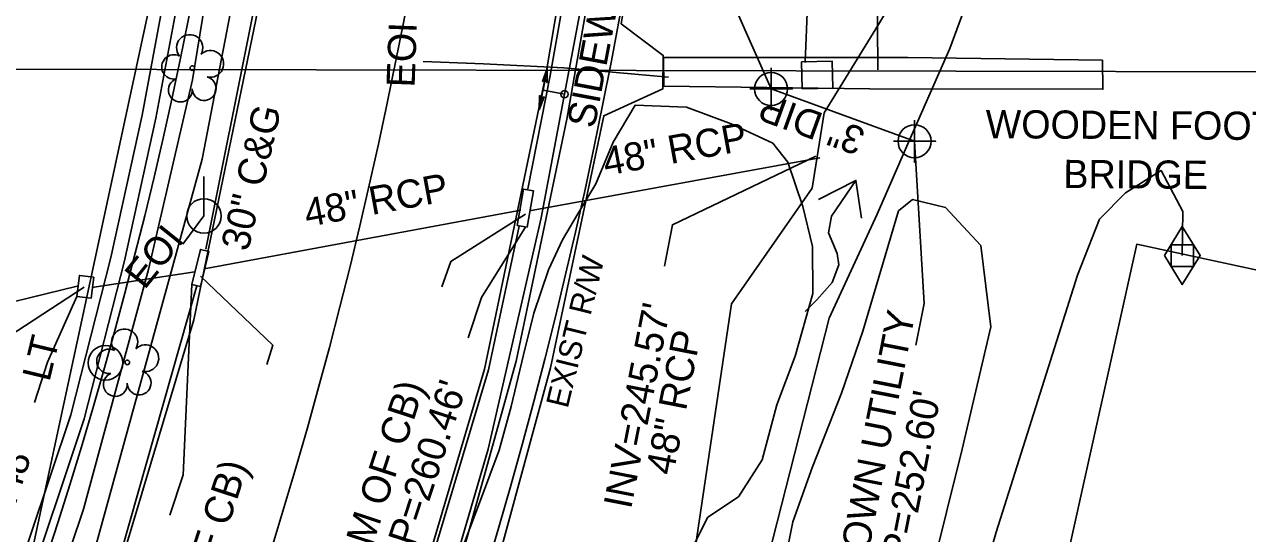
# Model space of a CAD drawing. Extents: x 2100323 to 2109811, y 740376 to 749755.
# Drawn here: x 2105761.6 to 2105935.2, y 743557.1 to 743629.3 of the extents above; entities that cross this region are included whole.
import ezdxf

# ---------------------------------------------------------------- set-up
doc = ezdxf.new("R2010")
doc.units = 0
for name, color, linetype in [('Exist Building', 7, 'Continuous'), ('Exist Hydro Jurisdictional Stream or Body of Water', 7, 'Continuous'), ('Exist Hydro Stream or Body of Water', 7, 'Continuous'), ('Exist Other Culture Fence Line', 7, 'Continuous'), ('Exist Right of Way Line', 7, 'Continuous'), ('Exist Right of Way Line Text', 7, 'Continuous'), ('Exist Roads Curbs', 7, 'Continuous'), ('Exist Roads Curbs Text', 7, 'Continuous'), ('Exist Roads EOP', 7, 'Continuous'), ('Exist Roads EOP Other', 7, 'Continuous'), ('Exist Roads EOP Other Text', 7, 'Continuous'), ('Exist Structure Minor Catch Basin', 7, 'Continuous'), ('Exist Structure Minor Catch Basin Leader', 7, 'Continuous'), ('Exist Structure Minor Catch Basin Text', 7, 'Continuous'), ('Exist Structure Minor Drop Inlet Leader', 7, 'Continuous'), ('Exist Structure Minor Drop Inlet Top Elevation', 7, 'Continuous'), ('Exist Structure Minor Footbridge', 7, 'Continuous'), ('Exist Structure Minor Footbridge Leader', 7, 'Continuous'), ('Exist Structure Minor Footbridge Text', 7, 'Continuous'), ('Exist Structure Minor Pipes RCP 48 Inch', 7, 'Continuous'), ('Exist Structure Minor Pipes RCP 48 Inch Invert', 7, 'Continuous'), ('Exist Structure Minor Pipes RCP 48 Inch Leader', 7, 'Continuous'), ('Exist Structure Minor Pipes RCP 48 Inch Text', 7, 'Continuous'), ('Exist Survey Centerline', 7, 'Continuous'), ('Exist Utilities Gas Change of Service SUE CELL', 7, 'Continuous'), ('Exist Utilities Gas Meter CELL', 7, 'Continuous'), ('Exist Utilities Gas UG Line SUE LOS B', 7, 'Continuous'), ('Exist Utilities Other Pole CELL', 7, 'Continuous'), ('Exist Utilities Other Pole Text', 7, 'Continuous'), ('Exist Utilities Other Unknown UG SUE LOS B', 7, 'Continuous'), ('Exist Utilities Other Unknown UG SUE LOS B Text', 7, 'Continuous'), ('Exist Utilities Power Pole CELL', 7, 'Continuous'), ('Exist Utilities Power UG Cable SUE LOS C', 7, 'Continuous'), ('Exist Utilities Power UG Cable SUE LOS C Text', 7, 'Continuous'), ('Exist Utilities Sanitary Sewer AG Line Cogo Point CELL', 7, 'Continuous'), ('Exist Utilities Sanitary Sewer AG Line Invert Elevation', 7, 'Continuous'), ('Exist Utilities Sanitary Sewer AG Line Leader', 7, 'Continuous'), ('Exist Utilities Sanitary Sewer UG Line', 7, 'Continuous'), ('Exist Utilities TV UG Cable SUE LOS C', 7, 'Continuous'), ('Exist Utilities Water AG Line', 7, 'Continuous'), ('Exist Utilities Water AG Line Text', 7, 'Continuous'), ('Exist Utilities Water UG Line SUE LOS B', 7, 'Continuous'), ('Exist Vegetation Tree CELL', 7, 'Continuous'), ('Exist Vegetation Woods Line', 7, 'Continuous')]:
    doc.layers.add(name, color=color, linetype=linetype)

msp = doc.modelspace()

# ---------------------------------------------------------------- linework, layer by layer
at = {"layer": 'Exist Building'}
msp.add_lwpolyline([(2105872.42, 743386.43), (2105919.43, 743598.14), (2106037.31, 743572.73), (2106025.07, 743517.75), (2105946.14, 743535.32), (2105911.96, 743378.44)], close=True, dxfattribs=at)
at = {"layer": 'Exist Hydro Jurisdictional Stream or Body of Water'}
for points in [[(2105830.28, 743453), (2105837.1, 743467.51), (2105847, 743494.1), (2105853.26, 743526.05), (2105857.05, 743556.6), (2105861.95, 743589.7), (2105873.38, 743606.07), (2105875.08, 743616.77), (2105882.78, 743629.28), (2105894.19, 743648.22), (2105901.99, 743681.75), (2105910.03, 743715.78), (2105913.26, 743755.46), (2105913.66, 743782.55)], [(2105843.31, 743448.46), (2105851.07, 743470.48), (2105856.27, 743492.18), (2105860.84, 743519.76), (2105867.18, 743553.9), (2105875.8, 743587.64), (2105882.61, 743602.42), (2105886.65, 743611.63), (2105892.9, 743625.89), (2105900.26, 743645.84), (2105915.13, 743678.24), (2105920.88, 743714.52), (2105927.91, 743758.33), (2105929.88, 743783.98)]]:
    msp.add_lwpolyline(points, dxfattribs=at)
at = {"layer": 'Exist Hydro Stream or Body of Water'}
for points in [[(2105872.42, 743588.6), (2105874.03, 743590.25), (2105876.22, 743592.72), (2105877.16, 743595.19), (2105876.92, 743596.83), (2105875.73, 743599.75), (2105876.13, 743602.13), (2105879.59, 743607.18)], [(2105874.3, 743604.49), (2105879.59, 743607.18), (2105880.4, 743601.83)]]:
    msp.add_lwpolyline(points, dxfattribs=at)
at = {"layer": 'Exist Other Culture Fence Line'}
msp.add_lwpolyline([(2105825.02, 743844.16), (2105812.35, 743853.5), (2105806.02, 743811.85), (2105797.69, 743762.58), (2105809.94, 743760.88), (2105801.85, 743715.63), (2105792.6, 743664.97), (2105785.48, 743621.44), (2105779.22, 743594.57), (2105770, 743560.58), (2105763, 743539.63), (2105748.32, 743502.74), (2105738.87, 743481.38)], dxfattribs=at)
at = {"layer": 'Exist Right of Way Line'}
for radius in [655.05, 715.05]:
    msp.add_arc((2105142.63, 743758.68), radius, 318.49187, 350.14936, dxfattribs=at)
at = {"layer": 'Exist Roads Curbs'}
for points in [[(2105820.89, 743850.11), (2105816.75, 743852.98), (2105812.66, 743854.57), (2105809.33, 743855.17), (2105804.36, 743824.23), (2105794.2, 743763.04), (2105794.35, 743761.25), (2105795.46, 743760.01), (2105797.18, 743759.22), (2105798.74, 743758.99), (2105805.07, 743758.09), (2105797.6, 743714.74), (2105788.75, 743664.31), (2105784.1, 743636.48), (2105780.3, 743616.02), (2105775.84, 743595.77), (2105770.14, 743573.38), (2105761.46, 743547.47), (2105748.16, 743512.77), (2105735.75, 743484.71)], [(2105814.12, 743747.37), (2105808.02, 743712.34), (2105800.8, 743670.62), (2105794.02, 743630.46), (2105787.37, 743597.44)], [(2105857.44, 743746.59), (2105850.63, 743705.69), (2105843.28, 743661.96), (2105836.22, 743622.06), (2105833.07, 743605.99)], [(2105831.83, 743600.69), (2105827.46, 743580.33), (2105815.06, 743538.71), (2105800.99, 743500.05), (2105792.68, 743480.47)], [(2105786.1, 743592.23), (2105775.35, 743554.48), (2105761.7, 743518.09), (2105746.79, 743482.77), (2105734.9, 743457.99), (2105722.98, 743435.13), (2105713.26, 743418.01), (2105711.14, 743415.9), (2105709.15, 743414.63), (2105706.45, 743413.16), (2105702.35, 743411.95), (2105697.71, 743411.47), (2105694.61, 743411.57), (2105692.08, 743412.26), (2105689.69, 743413.03)]]:
    msp.add_lwpolyline(points, dxfattribs=at)
at = {"layer": 'Exist Roads EOP'}
for points in [[(2105747.46, 743482.53), (2105762.47, 743517.67), (2105775.81, 743554.4), (2105785.69, 743587.39), (2105794.46, 743629.96), (2105801.71, 743670.8), (2105808.59, 743712.31), (2105814.75, 743747.16), (2105822.31, 743791.07), (2105829.42, 743831.49), (2105840.27, 743882.59), (2105852.51, 743924.62), (2105866.58, 743964.59), (2105880.83, 744005.44), (2105894.03, 744043.32)], [(2105708.75, 743319.01), (2105707.5, 743330.32), (2105710.59, 743338.1), (2105728.64, 743363.32), (2105744.69, 743387.84), (2105765.19, 743424.35), (2105784.52, 743463.82), (2105800.51, 743500.27), (2105814.64, 743538.96), (2105826.93, 743580.4), (2105835.63, 743622.15), (2105842.39, 743662.23), (2105850.02, 743705.68), (2105856.95, 743746.61), (2105863.59, 743784.03), (2105869.91, 743823.04), (2105879.9, 743871.13), (2105891.92, 743910.15), (2105905.69, 743949.42), (2105919.75, 743989.48), (2105933.2, 744028.4)]]:
    msp.add_lwpolyline(points, dxfattribs=at)
at = {"layer": 'Exist Roads EOP Other'}
for points in [[(2105822.06, 743851.73), (2105817.69, 743854.76), (2105813.2, 743856.51), (2105807.68, 743857.5), (2105802.38, 743824.55), (2105792.19, 743763.12), (2105792.42, 743760.42), (2105794.24, 743758.36), (2105796.61, 743757.28), (2105798.46, 743757.01), (2105802.75, 743756.4), (2105795.63, 743715.08), (2105786.77, 743664.65), (2105782.13, 743636.83), (2105778.34, 743616.42), (2105773.9, 743596.23), (2105768.22, 743573.95), (2105759.58, 743548.15), (2105746.31, 743513.53), (2105733.92, 743485.52)], [(2105787.49, 743459.74), (2105794.27, 743473.15), (2105803.27, 743496.19), (2105814.02, 743524.44), (2105823.42, 743552.84), (2105831.42, 743581.57), (2105838.6, 743615.87), (2105844.62, 743650.28), (2105850.52, 743685.02)], [(2105855.47, 743684.06), (2105849.59, 743649.28), (2105846.3, 743629.39), (2105852.27, 743624.92), (2105852.23, 743620.18), (2105843.82, 743616.36), (2105836.29, 743580.59), (2105828.26, 743551.27), (2105818.54, 743522.69), (2105807.83, 743494.47), (2105798.7, 743471.2), (2105792.06, 743457.5)]]:
    msp.add_lwpolyline(points, dxfattribs=at)
at = {"layer": 'Exist Structure Minor Catch Basin'}
for points in [[(2105831.55, 743600.8), (2105832.46, 743605.96), (2105833.85, 743605.72), (2105832.94, 743600.56)], [(2105785.4, 743592.44), (2105786.6, 743597.39), (2105787.81, 743597.09), (2105786.6, 743592.14)], [(2105769.06, 743590.73), (2105769.44, 743593.72), (2105771.47, 743593.46), (2105771.09, 743590.47)]]:
    msp.add_lwpolyline(points, close=True, dxfattribs=at)
at = {"layer": 'Exist Structure Minor Catch Basin Leader'}
for points in [[(2105832.74, 743602.38), (2105822.13, 743595.7), (2105820.86, 743592.1)], [(2105786.63, 743593.59), (2105796.9, 743583.81), (2105796.02, 743581.1)]]:
    msp.add_lwpolyline(points, dxfattribs=at)
at = {"layer": 'Exist Structure Minor Drop Inlet Leader'}
for points in [[(2105832.79, 743600.65), (2105826.46, 743590.57), (2105824.6, 743584.87)], [(2105785.4, 743592.44), (2105784.15, 743565.41), (2105782.29, 743559.71)], [(2105769.06, 743590.73), (2105764.93, 743581.4), (2105763.06, 743575.7)]]:
    msp.add_lwpolyline(points, dxfattribs=at)
at = {"layer": 'Exist Structure Minor Footbridge'}
msp.add_line((2105852.29, 743624.6), (2105852.37, 743620.54), dxfattribs=at)
msp.add_line((2105852.29, 743624.6), (2105852.37, 743620.54), dxfattribs=at)
msp.add_lwpolyline([(2105852.37, 743620.54), (2105881.56, 743620.19), (2105914.63, 743620.11), (2105914.56, 743624.22), (2105886.94, 743624.62), (2105852.29, 743624.6)], dxfattribs=at)
msp.add_lwpolyline([(2105871.99, 743620.16), (2105876.34, 743620.27), (2105876.24, 743624.09), (2105871.89, 743623.98)], close=True, dxfattribs=at)
at = {"layer": 'Exist Structure Minor Footbridge Leader'}
msp.add_lwpolyline([(2105872.4, 743623.91), (2105873.09, 743641.5), (2105873.82, 743644.3)], dxfattribs=at)
at = {"layer": 'Exist Structure Minor Pipes RCP 48 Inch'}
for p, q in [((2105833.28, 743602.88), (2105874.48, 743610.37)), ((2105787.14, 743594.63), (2105832.04, 743602.97)), ((2105785.81, 743594.2), (2105771.22, 743591.98)), ((2105769.29, 743592.24), (2105643.66, 743561.5))]:
    msp.add_line(p, q, dxfattribs=at)
at = {"layer": 'Exist Structure Minor Pipes RCP 48 Inch Leader'}
for points in [[(2105873.9, 743610.62), (2105853.57, 743600.89), (2105852.42, 743595)], [(2105770.14, 743592.04), (2105759.46, 743585.09), (2105757.59, 743579.39)]]:
    msp.add_lwpolyline(points, dxfattribs=at)
at = {"layer": 'Exist Survey Centerline'}
msp.add_arc((2105142.63, 743758.68), 685.05, 318.49187, 350.14936, dxfattribs=at)
at = {"layer": 'Exist Utilities Gas Change of Service SUE CELL'}
for p, q in [((2105835.82, 743623.07), (2105834.68, 743617.21)), ((2105835.22, 743619.99), (2105835.82, 743623.07)), ((2105838.25, 743619.4), (2105835.22, 743619.99)), ((2105838.25, 743619.4), (2105838.25, 743619.4))]:
    msp.add_line(p, q, dxfattribs=at)
for points in [[(2105835.82, 743623.07), (2105835.78, 743621.07), (2105835.52, 743621.54), (2105835.15, 743621.23)], [(2105834.68, 743617.21), (2105834.72, 743619.21), (2105834.98, 743618.74), (2105835.35, 743619.05)]]:
    msp.add_lwpolyline(points, close=True, dxfattribs=at)
msp.add_circle((2105838.25, 743619.4), 0.517, dxfattribs=at)
at = {"layer": 'Exist Utilities Gas Meter CELL'}
msp.add_line((2105925.9, 743596.53), (2105925.9, 743596.53), dxfattribs=at)
for points in [[(2105923.37, 743596.53), (2105925.9, 743600.64), (2105928.44, 743596.53), (2105925.9, 743592.42), (2105923.37, 743596.53)], [(2105924.33, 743598.07), (2105927.48, 743598.07), (2105927.48, 743594.96), (2105924.33, 743594.96), (2105924.33, 743598.07)]]:
    msp.add_lwpolyline(points, dxfattribs=at)
at = {"layer": 'Exist Utilities Gas UG Line SUE LOS B'}
for points in [[(2105838.25, 743619.4), (2105842.76, 743643.18), (2105847.31, 743668.56), (2105854.28, 743708.11), (2105862.64, 743757.83), (2105871.08, 743809.02), (2105874.99, 743831.9), (2105883.37, 743871.81), (2105892.49, 743901.14), (2105901.24, 743929.47), (2105914.02, 743964.77), (2105922.09, 743986.46), (2105915.47, 743988.87), (2105898.73, 743994.61), (2105874.9, 744003.47), (2105884.05, 744033.5), (2105892.79, 744059.77)], [(2105637.76, 743237.29), (2105655.2, 743258.55), (2105663.11, 743267.38), (2105671.15, 743272.86), (2105684.15, 743289.34), (2105692.43, 743305.16), (2105701.77, 743320.11), (2105709.45, 743330.22), (2105721.09, 743346.34), (2105732.81, 743363.21), (2105746.84, 743384.78), (2105760.23, 743407.86), (2105772.32, 743431.51), (2105784.3, 743456.02), (2105794.48, 743477.08), (2105811.39, 743519.6), (2105820.13, 743544.18), (2105827.43, 743569.09), (2105834.93, 743601.88), (2105838.25, 743619.4)], [(2105856.13, 743417.74), (2105861.19, 743425.64), (2105870.56, 743451.14), (2105877, 743469.75), (2105885.35, 743500.27), (2105890.49, 743526.16), (2105899.49, 743557.31), (2105911.04, 743593.74), (2105914.15, 743601.68), (2105917.84, 743605.44), (2105922.89, 743608.57), (2105925.98, 743602.76), (2105925.9, 743596.53)]]:
    msp.add_lwpolyline(points, dxfattribs=at)
at = {"layer": 'Exist Utilities Other Pole CELL'}
msp.add_circle((2105773.14, 743581.31), 2.46, dxfattribs=at)
at = {"layer": 'Exist Utilities Other Unknown UG SUE LOS B'}
msp.add_lwpolyline([(2105818.23, 743624.05), (2105826.76, 743623.71), (2105838.17, 743623.15), (2105853.02, 743621.85)], dxfattribs=at)
at = {"layer": 'Exist Utilities Power Pole CELL'}
for q in [(2105787.11, 743607.76), (2105787.11, 743602.14)]:
    msp.add_line((2105787.11, 743602.14), q, dxfattribs=at)
msp.add_circle((2105787.11, 743602.14), 2.45, dxfattribs=at)
at = {"layer": 'Exist Utilities Power UG Cable SUE LOS C'}
msp.add_line((2105787.11, 743602.14), (2105784.1, 743598.14), dxfattribs=at)
at = {"layer": 'Exist Utilities Sanitary Sewer AG Line Cogo Point CELL'}
for points in [[(2105867.56, 743623.15), (2105867.56, 743617.15), (2105867.56, 743620.15), (2105870.56, 743620.15), (2105864.56, 743620.15)], [(2105887.91, 743615.74), (2105887.91, 743609.74), (2105887.91, 743612.74), (2105890.91, 743612.74), (2105884.91, 743612.74)]]:
    msp.add_lwpolyline(points, dxfattribs=at)
for centre in [(2105867.56, 743620.15), (2105887.91, 743612.74)]:
    msp.add_circle(centre, 2.34, dxfattribs=at)
at = {"layer": 'Exist Utilities Sanitary Sewer AG Line Leader'}
for points in [[(2105882.73, 743622.86), (2105882.27, 743681.31), (2105883.1, 743684.29)], [(2105867.56, 743620.15), (2105859.98, 743637.4), (2105859.16, 743641.29)], [(2105887.91, 743612.74), (2105889.26, 743589.72), (2105888.1, 743583.84)]]:
    msp.add_lwpolyline(points, dxfattribs=at)
at = {"layer": 'Exist Utilities Sanitary Sewer UG Line'}
msp.add_line((2105997.34, 743622.46), (2105675.46, 743623.11), dxfattribs=at)
at = {"layer": 'Exist Utilities TV UG Cable SUE LOS C'}
msp.add_lwpolyline([(2105601.85, 743280.46), (2105666.87, 743355.69), (2105683.25, 743378.36), (2105710.81, 743419.69), (2105744.72, 743483.11), (2105767.64, 743540.44), (2105786.87, 743610.2), (2105798.32, 743669.62), (2105823.37, 743814.99), (2105837, 743882.25)], dxfattribs=at)
at = {"layer": 'Exist Utilities Water AG Line'}
msp.add_line((2105867.56, 743620.15), (2105887.91, 743612.74), dxfattribs=at)
at = {"layer": 'Exist Utilities Water UG Line SUE LOS B'}
msp.add_line((2105761.55, 743549.17), (2105790.04, 743681.27), dxfattribs=at)
at = {"layer": 'Exist Vegetation Tree CELL'}
for p, q in [((2105785.46, 743623.12), (2105785.46, 743623.12)), ((2105776.24, 743581.37), (2105776.24, 743581.37))]:
    msp.add_line(p, q, dxfattribs=at)
for centre in [(2105785.46, 743623.12), (2105776.24, 743581.37)]:
    msp.add_circle(centre, 0.326, dxfattribs=at)
for centre, radius, start, end in [((2105785.08, 743626), 1.86, 330.1651, 219.7134), ((2105782.85, 743623.28), 1.73, 62.6636, 279.3457), ((2105788.01, 743623.71), 1.9, 257.1011, 134.1999), ((2105783.76, 743620), 1.69, 111.5671, 6.231), ((2105787.13, 743620.23), 1.7, 181.2822, 74.56), ((2105775.85, 743584.25), 1.86, 330.1651, 219.7134), ((2105773.63, 743581.53), 1.73, 62.6636, 279.3457), ((2105778.79, 743581.96), 1.9, 257.1011, 134.1999), ((2105774.53, 743578.25), 1.69, 111.5671, 6.231), ((2105777.91, 743578.47), 1.7, 181.2822, 74.56)]:
    msp.add_arc(centre, radius, start, end, dxfattribs=at)
at = {"layer": 'Exist Vegetation Woods Line'}
for points in [[(2105823.42, 743554.07), (2105826.36, 743561.84), (2105829.01, 743568.91), (2105830.7, 743575.12), (2105832.45, 743582.44), (2105833.89, 743588.36), (2105835.98, 743594.49), (2105837.95, 743598.78), (2105840.15, 743602.45), (2105842.72, 743606.7), (2105845.15, 743612.62), (2105848.26, 743617.84), (2105855.55, 743617.59), (2105861.9, 743615.19), (2105867.8, 743612.49), (2105869.93, 743609.79), (2105872.05, 743603.49), (2105873.44, 743597.79), (2105873.5, 743591.13), (2105871, 743582.24), (2105868.38, 743575.36), (2105866.3, 743567.54), (2105862.93, 743562.29), (2105858.59, 743559.41), (2105852.3, 743546.93)], [(2105866.85, 743539.87), (2105870.63, 743558.77), (2105873.46, 743566.57), (2105877.53, 743577.03), (2105880.59, 743585.82), (2105885.65, 743602.86), (2105887.64, 743604.47), (2105892.29, 743603.35), (2105897.33, 743597.95), (2105898.72, 743586.4), (2105894.67, 743569.08), (2105890.21, 743551.19)]]:
    msp.add_lwpolyline(points, dxfattribs=at)

# ---------------------------------------------------------------- texts
at = {"layer": 'Exist Right of Way Line Text'}
msp.add_text('EXIST R/W', height=3.2, rotation=76.1847, dxfattribs=at).set_placement((2105838.7, 743574.74))
at = {"layer": 'Exist Roads Curbs Text'}
msp.add_text('30" C&G', height=4, rotation=76.9315, dxfattribs=at).set_placement((2105793.38, 743596.99))
at = {"layer": 'Exist Roads EOP Other Text'}
msp.add_text('SIDEWALK', height=4, rotation=79.3016, dxfattribs=at).set_placement((2105842.52, 743614.44))
at = {"layer": 'Exist Structure Minor Catch Basin Text'}
for s, p in [("INV=248.90' (TO BOTTOM OF CB)", (2105792.29, 743498.1)), ("INV=250.56' (TO BOTTOM OF CB)", (2105767.22, 743486.83))]:
    msp.add_text(s, height=4, rotation=71.8499, dxfattribs=at).set_placement(p)
at = {"layer": 'Exist Structure Minor Drop Inlet Top Elevation'}
for s, p in [("TOP=260.46'", (2105814.63, 743548.04)), ("TOP=260.48'", (2105753.15, 743539.06))]:
    msp.add_text(s, height=4, rotation=71.8499, dxfattribs=at).set_placement(p)
at = {"layer": 'Exist Structure Minor Footbridge Text'}
for s, p in [('WOODEN FOOT', (2105897.99, 743613.18)), ('BRIDGE', (2105909.01, 743606.11))]:
    msp.add_text(s, height=4, rotation=359.6121, dxfattribs=at).set_placement(p)
at = {"layer": 'Exist Structure Minor Pipes RCP 48 Inch Invert'}
for s, p in [("INV=245.57'", (2105847.69, 743560.45)), ('48" RCP', (2105853.68, 743565.24))]:
    msp.add_text(s, height=4, rotation=78.9159, dxfattribs=at).set_placement(p)
at = {"layer": 'Exist Structure Minor Pipes RCP 48 Inch Text'}
for rotation, p in [(10.3122, (2105844.11, 743607.83)), (10.527, (2105801.73, 743600.56))]:
    msp.add_text('48" RCP', height=4, rotation=rotation, dxfattribs=at).set_placement(p)
at = {"layer": 'Exist Utilities Other Pole Text'}
msp.add_text('LT', height=4, rotation=76.5144, dxfattribs=at).set_placement((2105765.18, 743578.51))
at = {"layer": 'Exist Utilities Other Unknown UG SUE LOS B Text'}
msp.add_text('EOI', height=4, rotation=87.9424, dxfattribs=at).set_placement((2105816.99, 743620.33))
at = {"layer": 'Exist Utilities Power UG Cable SUE LOS C Text'}
msp.add_text('EOI', height=4, rotation=51.1922, dxfattribs=at).set_placement((2105778.68, 743591.56))
at = {"layer": 'Exist Utilities Sanitary Sewer AG Line Invert Elevation'}
for s, p in [('UNKNOWN UTILITY', (2105878.49, 743539.59)), ("TOP=252.60'", (2105885.65, 743545.95))]:
    msp.add_text(s, height=4, rotation=78.9159, dxfattribs=at).set_placement(p)
at = {"layer": 'Exist Utilities Water AG Line Text'}
msp.add_text('3" DIP', height=4, rotation=160.0094, dxfattribs=at).set_placement((2105881.18, 743614.41))

doc.saveas('drawing.dxf')
